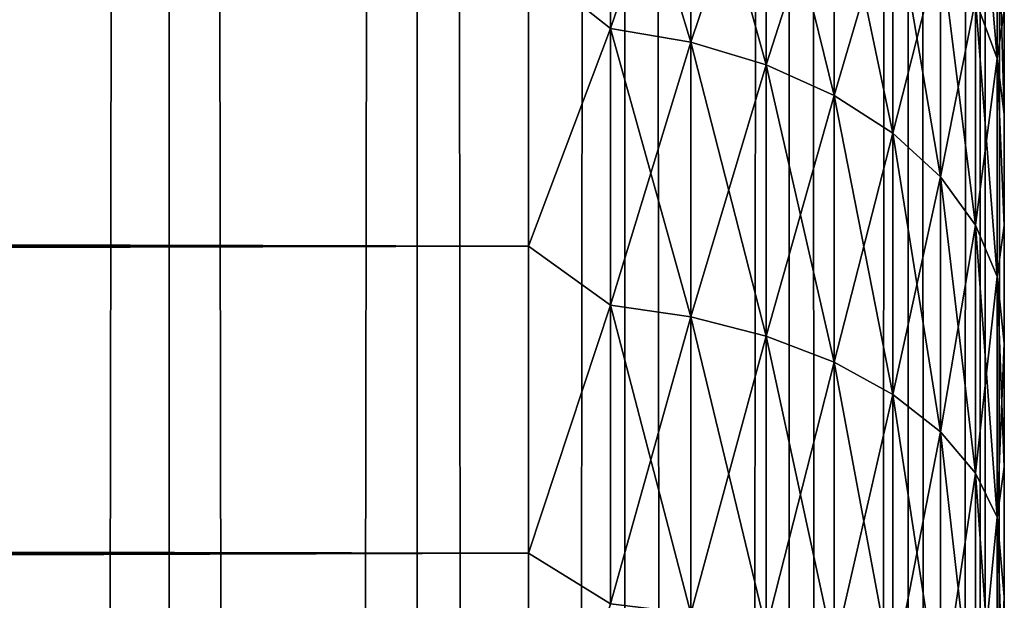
# Model space of a CAD drawing. Extents: x -265 to 265, y 0 to 747.
# Tile 267 of 292: x 260.86 to 265, y 585.61 to 588.05. Entities that reach past the tile are written whole.
import ezdxf

# ---------------------------------------------------------------- set-up
doc = ezdxf.new("R2010")
doc.units = 0
doc.header["$LTSCALE"] = 65.185185
for name, color, linetype in [('11', 7, 'CONTINUOUS'), ('15', 7, 'CONTINUOUS'), ('87', 7, 'CONTINUOUS'), ('88', 7, 'CONTINUOUS'), ('9', 7, 'CONTINUOUS')]:
    doc.layers.add(name, color=color, linetype=linetype)

msp = doc.modelspace()

# ---------------------------------------------------------------- linework, layer by layer
at = {"layer": '11', "color": 7, "linetype": 'CONTINUOUS'}
for points in [[(-263, 588.289, 36.8564), (-263, 587.1008, 37.7873), (263, 588.289, 36.8564), (-263, 588.289, 36.8564)], [(263, 588.289, 36.8564), (-263, 587.1008, 37.7873), (263, 587.1008, 37.7873), (263, 588.289, 36.8564)], [(-263, 587.1008, 17.2127), (-263, 588.289, 18.1436), (263, 587.1008, 17.2127), (-263, 587.1008, 17.2127)], [(263, 587.1008, 17.2127), (-263, 588.289, 18.1436), (263, 588.289, 18.1436), (263, 587.1008, 17.2127)], [(-263, 587.1008, 37.7873), (-263, 585.809, 38.5682), (263, 587.1008, 37.7873), (-263, 587.1008, 37.7873)], [(263, 587.1008, 37.7873), (-263, 585.809, 38.5682), (263, 585.809, 38.5682), (263, 587.1008, 37.7873)], [(-263, 585.809, 16.4318), (-263, 587.1008, 17.2127), (263, 585.809, 16.4318), (-263, 585.809, 16.4318)], [(263, 585.809, 16.4318), (-263, 587.1008, 17.2127), (263, 587.1008, 17.2127), (263, 585.809, 16.4318)], [(-263, 585.809, 38.5682), (-263, 584.4326, 39.1877), (263, 585.809, 38.5682), (-263, 585.809, 38.5682)], [(263, 585.809, 38.5682), (-263, 584.4326, 39.1877), (263, 584.4326, 39.1877), (263, 585.809, 38.5682)], [(-263, 584.4326, 15.8123), (-263, 585.809, 16.4318), (263, 584.4326, 15.8123), (-263, 584.4326, 15.8123)], [(263, 584.4326, 15.8123), (-263, 585.809, 16.4318), (263, 585.809, 16.4318), (263, 584.4326, 15.8123)]]:
    msp.add_3dface(points, dxfattribs=at)
at = {"layer": '15', "color": 7, "linetype": 'CONTINUOUS'}
for points in [[(263, 588.289, 18.1436), (263.3449, 589.0704, 18.9425), (263.3449, 588.0156, 17.9474), (263, 588.289, 18.1436)], [(263, 588.289, 36.8564), (263.3449, 588.0156, 37.0526), (263.3449, 589.0704, 36.0575), (263, 588.289, 36.8564)], [(263.3449, 588.0156, 37.0526), (263.6821, 589.005, 35.9957), (263.3449, 589.0704, 36.0575), (263.3449, 588.0156, 37.0526)], [(263.6821, 589.005, 19.0043), (263.6821, 587.9578, 18.0163), (263.3449, 589.0704, 18.9425), (263.6821, 589.005, 19.0043)], [(263.3449, 589.0704, 18.9425), (263.6821, 587.9578, 18.0163), (263.3449, 588.0156, 17.9474), (263.3449, 589.0704, 18.9425)], [(263.6821, 587.9578, 36.9837), (263.6821, 589.005, 35.9957), (263.3449, 588.0156, 37.0526), (263.6821, 587.9578, 36.9837)], [(263.6821, 587.9578, 36.9837), (263.9985, 588.8979, 35.8947), (263.6821, 589.005, 35.9957), (263.6821, 587.9578, 36.9837)], [(263.9985, 588.8979, 19.1053), (263.9985, 587.8632, 18.129), (263.6821, 589.005, 19.0043), (263.9985, 588.8979, 19.1053)], [(263.6821, 589.005, 19.0043), (263.9985, 587.8632, 18.129), (263.6821, 587.9578, 18.0163), (263.6821, 589.005, 19.0043)], [(264.9696, 588.7009, 21.0224), (264.9696, 587.89, 20.0561), (264.8793, 588.9712, 20.8212), (264.9696, 588.7009, 21.0224)], [(264.8793, 588.9712, 20.8212), (264.9696, 587.89, 20.0561), (264.8793, 588.1352, 19.8248), (264.8793, 588.9712, 20.8212)], [(263.9985, 587.8632, 36.871), (263.9985, 588.8979, 35.8947), (263.6821, 587.9578, 36.9837), (263.9985, 587.8632, 36.871)], [(263.9985, 587.8632, 36.871), (264.2845, 588.7525, 35.7575), (263.9985, 588.8979, 35.8947), (263.9985, 587.8632, 36.871)], [(264.2845, 588.7525, 19.2425), (264.2845, 587.7347, 18.2822), (263.9985, 588.8979, 19.1053), (264.2845, 588.7525, 19.2425)], [(263.9985, 588.8979, 19.1053), (264.2845, 587.7347, 18.2822), (263.9985, 587.8632, 18.129), (263.9985, 588.8979, 19.1053)], [(264.2845, 587.7347, 36.7178), (264.2845, 588.7525, 35.7575), (263.9985, 587.8632, 36.871), (264.2845, 587.7347, 36.7178)], [(264.2845, 587.7347, 36.7178), (264.5314, 588.5731, 35.5883), (264.2845, 588.7525, 35.7575), (264.2845, 587.7347, 36.7178)], [(264.5314, 588.5731, 19.4117), (264.5314, 587.5761, 18.4711), (264.2845, 588.7525, 19.2425), (264.5314, 588.5731, 19.4117)], [(264.2845, 588.7525, 19.2425), (264.5314, 587.5761, 18.4711), (264.2845, 587.7347, 18.2822), (264.2845, 588.7525, 19.2425)], [(264.9696, 587.89, 34.9439), (264.9696, 588.7009, 33.9776), (264.8793, 588.1352, 35.1752), (264.9696, 587.89, 34.9439)], [(264.9696, 587.89, 34.9439), (265, 588.0904, 34.193), (264.9696, 588.7009, 33.9776), (264.9696, 587.89, 34.9439)], [(265, 588.0904, 20.807), (265, 587.6541, 20.3122), (264.9696, 588.7009, 21.0224), (265, 588.0904, 20.807)], [(264.9696, 588.7009, 21.0224), (265, 587.6541, 20.3122), (264.9696, 587.89, 20.0561), (264.9696, 588.7009, 21.0224)], [(264.5314, 587.5761, 36.5289), (264.5314, 588.5731, 35.5883), (264.2845, 587.7347, 36.7178), (264.5314, 587.5761, 36.5289)], [(264.5314, 587.5761, 36.5289), (264.7317, 588.3652, 35.3922), (264.5314, 588.5731, 35.5883), (264.5314, 587.5761, 36.5289)], [(264.7317, 588.3652, 19.6078), (264.7317, 587.3924, 18.69), (264.5314, 588.5731, 19.4117), (264.7317, 588.3652, 19.6078)], [(264.5314, 588.5731, 19.4117), (264.7317, 587.3924, 18.69), (264.5314, 587.5761, 18.4711), (264.5314, 588.5731, 19.4117)], [(264.7317, 587.3924, 36.31), (264.7317, 588.3652, 35.3922), (264.5314, 587.5761, 36.5289), (264.7317, 587.3924, 36.31)], [(264.7317, 587.3924, 36.31), (264.8793, 588.1352, 35.1752), (264.7317, 588.3652, 35.3922), (264.7317, 587.3924, 36.31)], [(264.8793, 588.1352, 19.8248), (264.8793, 587.1892, 18.9323), (264.7317, 588.3652, 19.6078), (264.8793, 588.1352, 19.8248)], [(264.7317, 588.3652, 19.6078), (264.8793, 587.1892, 18.9323), (264.7317, 587.3924, 18.69), (264.7317, 588.3652, 19.6078)], [(263, 587.1008, 17.2127), (263, 588.289, 18.1436), (263.3449, 588.0156, 17.9474), (263, 587.1008, 17.2127)], [(263, 588.289, 36.8564), (263, 587.1008, 37.7873), (263.3449, 588.0156, 37.0526), (263, 588.289, 36.8564)], [(264.8793, 587.1892, 36.0677), (264.8793, 588.1352, 35.1752), (264.7317, 587.3924, 36.31), (264.8793, 587.1892, 36.0677)], [(264.8793, 587.1892, 36.0677), (264.9696, 587.89, 34.9439), (264.8793, 588.1352, 35.1752), (264.8793, 587.1892, 36.0677)], [(264.9696, 587.89, 20.0561), (264.9696, 586.9725, 19.1905), (264.8793, 588.1352, 19.8248), (264.9696, 587.89, 20.0561)], [(264.8793, 588.1352, 19.8248), (264.9696, 586.9725, 19.1905), (264.8793, 587.1892, 18.9323), (264.8793, 588.1352, 19.8248)], [(265, 587.6541, 34.6878), (265, 588.0904, 34.193), (264.9696, 587.89, 34.9439), (265, 587.6541, 34.6878)], [(263, 587.1008, 17.2127), (263.3449, 588.0156, 17.9474), (263.3449, 586.8524, 17.0814), (263, 587.1008, 17.2127)], [(263, 587.1008, 37.7873), (263.3449, 586.8524, 37.9186), (263.3449, 588.0156, 37.0526), (263, 587.1008, 37.7873)], [(263.3449, 586.8524, 37.9186), (263.6821, 587.9578, 36.9837), (263.3449, 588.0156, 37.0526), (263.3449, 586.8524, 37.9186)], [(263.6821, 587.9578, 18.0163), (263.6821, 586.803, 17.1566), (263.3449, 588.0156, 17.9474), (263.6821, 587.9578, 18.0163)], [(263.3449, 588.0156, 17.9474), (263.6821, 586.803, 17.1566), (263.3449, 586.8524, 17.0814), (263.3449, 588.0156, 17.9474)], [(263.6821, 586.803, 37.8434), (263.6821, 587.9578, 36.9837), (263.3449, 586.8524, 37.9186), (263.6821, 586.803, 37.8434)], [(263.6821, 586.803, 37.8434), (263.9985, 587.8632, 36.871), (263.6821, 587.9578, 36.9837), (263.6821, 586.803, 37.8434)], [(263.9985, 587.8632, 18.129), (263.9985, 586.7221, 17.2795), (263.6821, 587.9578, 18.0163), (263.9985, 587.8632, 18.129)], [(263.6821, 587.9578, 18.0163), (263.9985, 586.7221, 17.2795), (263.6821, 586.803, 17.1566), (263.6821, 587.9578, 18.0163)], [(263.9985, 586.7221, 37.7205), (263.9985, 587.8632, 36.871), (263.6821, 586.803, 37.8434), (263.9985, 586.7221, 37.7205)], [(263.9985, 586.7221, 37.7205), (264.2845, 587.7347, 36.7178), (263.9985, 587.8632, 36.871), (263.9985, 586.7221, 37.7205)], [(264.2845, 587.7347, 18.2822), (264.2845, 586.6122, 17.4466), (263.9985, 587.8632, 18.129), (264.2845, 587.7347, 18.2822)], [(263.9985, 587.8632, 18.129), (264.2845, 586.6122, 17.4466), (263.9985, 586.7221, 17.2795), (263.9985, 587.8632, 18.129)], [(264.9696, 586.9725, 35.8095), (264.9696, 587.89, 34.9439), (264.8793, 587.1892, 36.0677), (264.9696, 586.9725, 35.8095)], [(265, 587.1877, 35.1542), (265, 587.6541, 34.6878), (264.9696, 587.89, 34.9439), (265, 587.1877, 35.1542)], [(264.9696, 586.9725, 35.8095), (265, 587.1877, 35.1542), (264.9696, 587.89, 34.9439), (264.9696, 586.9725, 35.8095)], [(265, 587.6541, 20.3122), (265, 587.1877, 19.8458), (264.9696, 587.89, 20.0561), (265, 587.6541, 20.3122)], [(264.9696, 587.89, 20.0561), (265, 587.1877, 19.8458), (264.9696, 586.9725, 19.1905), (264.9696, 587.89, 20.0561)], [(264.2845, 586.6122, 37.5534), (264.2845, 587.7347, 36.7178), (263.9985, 586.7221, 37.7205), (264.2845, 586.6122, 37.5534)], [(264.2845, 586.6122, 37.5534), (264.5314, 587.5761, 36.5289), (264.2845, 587.7347, 36.7178), (264.2845, 586.6122, 37.5534)], [(264.5314, 587.5761, 18.4711), (264.5314, 586.4767, 17.6526), (264.2845, 587.7347, 18.2822), (264.5314, 587.5761, 18.4711)], [(264.2845, 587.7347, 18.2822), (264.5314, 586.4767, 17.6526), (264.2845, 586.6122, 17.4466), (264.2845, 587.7347, 18.2822)], [(264.5314, 586.4767, 37.3474), (264.5314, 587.5761, 36.5289), (264.2845, 586.6122, 37.5534), (264.5314, 586.4767, 37.3474)], [(264.5314, 586.4767, 37.3474), (264.7317, 587.3924, 36.31), (264.5314, 587.5761, 36.5289), (264.5314, 586.4767, 37.3474)], [(264.7317, 587.3924, 18.69), (264.7317, 586.3197, 17.8914), (264.5314, 587.5761, 18.4711), (264.7317, 587.3924, 18.69)], [(264.5314, 587.5761, 18.4711), (264.7317, 586.3197, 17.8914), (264.5314, 586.4767, 17.6526), (264.5314, 587.5761, 18.4711)], [(264.7317, 586.3197, 37.1086), (264.7317, 587.3924, 36.31), (264.5314, 586.4767, 37.3474), (264.7317, 586.3197, 37.1086)], [(264.7317, 586.3197, 37.1086), (264.8793, 587.1892, 36.0677), (264.7317, 587.3924, 36.31), (264.7317, 586.3197, 37.1086)], [(264.8793, 587.1892, 18.9323), (264.8793, 586.1459, 18.1556), (264.7317, 587.3924, 18.69), (264.8793, 587.1892, 18.9323)], [(264.7317, 587.3924, 18.69), (264.8793, 586.1459, 18.1556), (264.7317, 586.3197, 17.8914), (264.7317, 587.3924, 18.69)], [(264.8793, 586.1459, 36.8444), (264.8793, 587.1892, 36.0677), (264.7317, 586.3197, 37.1086), (264.8793, 586.1459, 36.8444)], [(264.8793, 586.1459, 36.8444), (264.9696, 586.9725, 35.8095), (264.8793, 587.1892, 36.0677), (264.8793, 586.1459, 36.8444)], [(264.9696, 586.9725, 19.1905), (264.9696, 585.9607, 18.4372), (264.8793, 587.1892, 18.9323), (264.9696, 586.9725, 19.1905)], [(264.8793, 587.1892, 18.9323), (264.9696, 585.9607, 18.4372), (264.8793, 586.1459, 18.1556), (264.8793, 587.1892, 18.9323)], [(265, 586.6929, 35.5904), (265, 587.1877, 35.1542), (264.9696, 586.9725, 35.8095), (265, 586.6929, 35.5904)], [(265, 587.1877, 19.8458), (265, 586.6929, 19.4096), (264.9696, 586.9725, 19.1905), (265, 587.1877, 19.8458)], [(263, 585.809, 16.4318), (263, 587.1008, 17.2127), (263.3449, 586.8524, 17.0814), (263, 585.809, 16.4318)], [(263, 587.1008, 37.7873), (263, 585.809, 38.5682), (263.3449, 586.8524, 37.9186), (263, 587.1008, 37.7873)], [(264.9696, 585.9607, 36.5628), (264.9696, 586.9725, 35.8095), (264.8793, 586.1459, 36.8444), (264.9696, 585.9607, 36.5628)], [(264.9696, 585.9607, 36.5628), (265, 586.6929, 35.5904), (264.9696, 586.9725, 35.8095), (264.9696, 585.9607, 36.5628)], [(265, 586.6929, 19.4096), (265, 586.1717, 19.0053), (264.9696, 586.9725, 19.1905), (265, 586.6929, 19.4096)], [(264.9696, 586.9725, 19.1905), (265, 586.1717, 19.0053), (264.9696, 585.9607, 18.4372), (264.9696, 586.9725, 19.1905)], [(263, 585.809, 16.4318), (263.3449, 586.8524, 17.0814), (263.3449, 585.5965, 16.3564), (263, 585.809, 16.4318)], [(263, 585.809, 38.5682), (263.3449, 585.5965, 38.6436), (263.3449, 586.8524, 37.9186), (263, 585.809, 38.5682)], [(263.3449, 585.5965, 38.6436), (263.6821, 586.803, 37.8434), (263.3449, 586.8524, 37.9186), (263.3449, 585.5965, 38.6436)], [(263.6821, 586.803, 17.1566), (263.6821, 585.5562, 16.4367), (263.3449, 586.8524, 17.0814), (263.6821, 586.803, 17.1566)], [(263.3449, 586.8524, 17.0814), (263.6821, 585.5562, 16.4367), (263.3449, 585.5965, 16.3564), (263.3449, 586.8524, 17.0814)], [(263.6821, 585.5562, 38.5633), (263.6821, 586.803, 37.8434), (263.3449, 585.5965, 38.6436), (263.6821, 585.5562, 38.5633)], [(263.6821, 585.5562, 38.5633), (263.9985, 586.7221, 37.7205), (263.6821, 586.803, 37.8434), (263.6821, 585.5562, 38.5633)], [(263.9985, 586.7221, 17.2795), (263.9985, 585.4901, 16.5683), (263.6821, 586.803, 17.1566), (263.9985, 586.7221, 17.2795)], [(263.6821, 586.803, 17.1566), (263.9985, 585.4901, 16.5683), (263.6821, 585.5562, 16.4367), (263.6821, 586.803, 17.1566)], [(263.9985, 585.4901, 38.4317), (263.9985, 586.7221, 37.7205), (263.6821, 585.5562, 38.5633), (263.9985, 585.4901, 38.4317)], [(263.9985, 585.4901, 38.4317), (264.2845, 586.6122, 37.5534), (263.9985, 586.7221, 37.7205), (263.9985, 585.4901, 38.4317)], [(264.2845, 586.6122, 17.4466), (264.2845, 585.4004, 16.7469), (263.9985, 586.7221, 17.2795), (264.2845, 586.6122, 17.4466)], [(263.9985, 586.7221, 17.2795), (264.2845, 585.4004, 16.7469), (263.9985, 585.4901, 16.5683), (263.9985, 586.7221, 17.2795)], [(265, 586.1717, 35.9947), (265, 586.6929, 35.5904), (264.9696, 585.9607, 36.5628), (265, 586.1717, 35.9947)], [(264.2845, 585.4004, 38.2531), (264.2845, 586.6122, 37.5534), (263.9985, 585.4901, 38.4317), (264.2845, 585.4004, 38.2531)], [(264.2845, 585.4004, 38.2531), (264.5314, 586.4767, 37.3474), (264.2845, 586.6122, 37.5534), (264.2845, 585.4004, 38.2531)], [(264.5314, 586.4767, 17.6526), (264.5314, 585.2897, 16.9673), (264.2845, 586.6122, 17.4466), (264.5314, 586.4767, 17.6526)], [(264.2845, 586.6122, 17.4466), (264.5314, 585.2897, 16.9673), (264.2845, 585.4004, 16.7469), (264.2845, 586.6122, 17.4466)], [(264.5314, 585.2897, 38.0327), (264.5314, 586.4767, 37.3474), (264.2845, 585.4004, 38.2531), (264.5314, 585.2897, 38.0327)], [(264.5314, 585.2897, 38.0327), (264.7317, 586.3197, 37.1086), (264.5314, 586.4767, 37.3474), (264.5314, 585.2897, 38.0327)], [(264.7317, 586.3197, 17.8914), (264.7317, 585.1615, 17.2227), (264.5314, 586.4767, 17.6526), (264.7317, 586.3197, 17.8914)], [(264.5314, 586.4767, 17.6526), (264.7317, 585.1615, 17.2227), (264.5314, 585.2897, 16.9673), (264.5314, 586.4767, 17.6526)], [(264.7317, 585.1615, 37.7773), (264.7317, 586.3197, 37.1086), (264.5314, 585.2897, 38.0327), (264.7317, 585.1615, 37.7773)], [(264.7317, 585.1615, 37.7773), (264.8793, 586.1459, 36.8444), (264.7317, 586.3197, 37.1086), (264.7317, 585.1615, 37.7773)], [(264.8793, 586.1459, 18.1556), (264.8793, 585.0195, 17.5053), (264.7317, 586.3197, 17.8914), (264.8793, 586.1459, 18.1556)], [(264.7317, 586.3197, 17.8914), (264.8793, 585.0195, 17.5053), (264.7317, 585.1615, 17.2227), (264.7317, 586.3197, 17.8914)], [(265, 585.6261, 36.3655), (265, 586.1717, 35.9947), (264.9696, 585.9607, 36.5628), (265, 585.6261, 36.3655)], [(265, 586.1717, 19.0053), (265, 585.6261, 18.6345), (264.9696, 585.9607, 18.4372), (265, 586.1717, 19.0053)], [(264.8793, 585.0195, 37.4947), (264.8793, 586.1459, 36.8444), (264.7317, 585.1615, 37.7773), (264.8793, 585.0195, 37.4947)], [(264.8793, 585.0195, 37.4947), (264.9696, 585.9607, 36.5628), (264.8793, 586.1459, 36.8444), (264.8793, 585.0195, 37.4947)], [(264.9696, 585.9607, 18.4372), (264.9696, 584.8683, 17.8065), (264.8793, 586.1459, 18.1556), (264.9696, 585.9607, 18.4372)], [(264.8793, 586.1459, 18.1556), (264.9696, 584.8683, 17.8065), (264.8793, 585.0195, 17.5053), (264.8793, 586.1459, 18.1556)], [(264.9696, 584.8683, 37.1935), (264.9696, 585.9607, 36.5628), (264.8793, 585.0195, 37.4947), (264.9696, 584.8683, 37.1935)], [(264.9696, 584.8683, 37.1935), (265, 585.6261, 36.3655), (264.9696, 585.9607, 36.5628), (264.9696, 584.8683, 37.1935)], [(265, 585.6261, 18.6345), (265, 585.0584, 18.2988), (264.9696, 585.9607, 18.4372), (265, 585.6261, 18.6345)], [(264.9696, 585.9607, 18.4372), (265, 585.0584, 18.2988), (264.9696, 584.8683, 17.8065), (264.9696, 585.9607, 18.4372)], [(263, 584.4326, 15.8123), (263, 585.809, 16.4318), (263.3449, 585.5965, 16.3564), (263, 584.4326, 15.8123)], [(263, 585.809, 38.5682), (263, 584.4326, 39.1877), (263.3449, 585.5965, 38.6436), (263, 585.809, 38.5682)], [(265, 585.0584, 36.7012), (265, 585.6261, 36.3655), (264.9696, 584.8683, 37.1935), (265, 585.0584, 36.7012)]]:
    msp.add_3dface(points, dxfattribs=at)
at = {"layer": '87', "color": 7, "linetype": 'CONTINUOUS'}
for points in [[(260.2936, 1, 10.9106), (261.4907, 1, 9.6418), (260.2936, 739, 10.9106), (260.2936, 1, 10.9106)], [(260.2936, 739, 10.9106), (261.4907, 1, 9.6418), (261.4907, 739, 9.6418), (260.2936, 739, 10.9106)], [(261.4907, 1, 9.6418), (262.5323, 1, 8.2426), (261.4907, 739, 9.6418), (261.4907, 1, 9.6418)], [(261.4907, 739, 9.6418), (262.5323, 1, 8.2426), (262.5323, 739, 8.2426), (261.4907, 739, 9.6418)], [(262.5323, 1, 8.2426), (263.4045, 1, 6.732), (262.5323, 739, 8.2426), (262.5323, 1, 8.2426)], [(262.5323, 739, 8.2426), (263.4045, 1, 6.732), (263.4045, 739, 6.732), (262.5323, 739, 8.2426)], [(263.4045, 1, 6.732), (264.0954, 1, 5.1303), (263.4045, 739, 6.732), (263.4045, 1, 6.732)], [(263.4045, 739, 6.732), (264.0954, 1, 5.1303), (264.0954, 739, 5.1303), (263.4045, 739, 6.732)], [(264.0954, 1, 5.1303), (264.5957, 1, 3.4592), (264.0954, 739, 5.1303), (264.0954, 1, 5.1303)], [(264.0954, 739, 5.1303), (264.5957, 1, 3.4592), (264.5957, 739, 3.4592), (264.0954, 739, 5.1303)], [(264.5957, 1, 3.4592), (264.8986, 1, 1.7414), (264.5957, 739, 3.4592), (264.5957, 1, 3.4592)], [(264.5957, 739, 3.4592), (264.8986, 1, 1.7414), (264.8986, 739, 1.7414), (264.5957, 739, 3.4592)], [(264.8986, 1, 1.7414), (265, 1), (264.8986, 739, 1.7414), (264.8986, 1, 1.7414)], [(264.8986, 739, 1.7414), (265, 1), (265, 739), (264.8986, 739, 1.7414)]]:
    msp.add_3dface(points, dxfattribs=at)
at = {"layer": '88', "color": 7, "linetype": 'CONTINUOUS'}
for points in [[(261.4907, 1, -9.6418), (260.2936, 1, -10.9106), (261.4907, 739, -9.6418), (261.4907, 1, -9.6418)], [(261.4907, 739, -9.6418), (260.2936, 1, -10.9106), (260.2936, 739, -10.9106), (261.4907, 739, -9.6418)], [(262.5323, 1, -8.2426), (261.4907, 1, -9.6418), (262.5323, 739, -8.2426), (262.5323, 1, -8.2426)], [(262.5323, 739, -8.2426), (261.4907, 1, -9.6418), (261.4907, 739, -9.6418), (262.5323, 739, -8.2426)], [(263.4045, 1, -6.732), (262.5323, 1, -8.2426), (263.4045, 739, -6.732), (263.4045, 1, -6.732)], [(263.4045, 739, -6.732), (262.5323, 1, -8.2426), (262.5323, 739, -8.2426), (263.4045, 739, -6.732)], [(264.0954, 1, -5.1303), (263.4045, 1, -6.732), (264.0954, 739, -5.1303), (264.0954, 1, -5.1303)], [(264.0954, 739, -5.1303), (263.4045, 1, -6.732), (263.4045, 739, -6.732), (264.0954, 739, -5.1303)], [(264.5957, 1, -3.4592), (264.0954, 1, -5.1303), (264.5957, 739, -3.4592), (264.5957, 1, -3.4592)], [(264.5957, 739, -3.4592), (264.0954, 1, -5.1303), (264.0954, 739, -5.1303), (264.5957, 739, -3.4592)], [(264.8986, 1, -1.7414), (264.5957, 1, -3.4592), (264.8986, 739, -1.7414), (264.8986, 1, -1.7414)], [(264.8986, 739, -1.7414), (264.5957, 1, -3.4592), (264.5957, 739, -3.4592), (264.8986, 739, -1.7414)], [(265, 739), (265, 1), (264.8986, 1, -1.7414), (265, 739)], [(265, 739), (264.8986, 1, -1.7414), (264.8986, 739, -1.7414), (265, 739)]]:
    msp.add_3dface(points, dxfattribs=at)
at = {"layer": '9', "color": 7, "linetype": 'CONTINUOUS'}
for points in [[(265, 588.0904, 34.193), (265, 587.6541, 34.6878), (265, 588.0904, 20.807), (265, 588.0904, 34.193)], [(265, 588.0904, 20.807), (265, 587.6541, 34.6878), (265, 587.6541, 20.3122), (265, 588.0904, 20.807)], [(265, 587.6541, 34.6878), (265, 587.1877, 35.1542), (265, 587.6541, 20.3122), (265, 587.6541, 34.6878)], [(265, 587.6541, 20.3122), (265, 587.1877, 35.1542), (265, 587.1877, 19.8458), (265, 587.6541, 20.3122)], [(265, 587.1877, 35.1542), (265, 586.6929, 35.5904), (265, 587.1877, 19.8458), (265, 587.1877, 35.1542)], [(265, 587.1877, 19.8458), (265, 586.6929, 35.5904), (265, 586.6929, 19.4096), (265, 587.1877, 19.8458)], [(265, 586.6929, 35.5904), (265, 586.1717, 35.9947), (265, 586.6929, 19.4096), (265, 586.6929, 35.5904)], [(265, 586.6929, 19.4096), (265, 586.1717, 35.9947), (265, 586.1717, 19.0053), (265, 586.6929, 19.4096)], [(265, 586.1717, 35.9947), (265, 585.6261, 36.3655), (265, 586.1717, 19.0053), (265, 586.1717, 35.9947)], [(265, 586.1717, 19.0053), (265, 585.6261, 36.3655), (265, 585.6261, 18.6345), (265, 586.1717, 19.0053)], [(265, 585.6261, 36.3655), (265, 585.0584, 36.7012), (265, 585.6261, 18.6345), (265, 585.6261, 36.3655)], [(265, 585.6261, 18.6345), (265, 585.0584, 36.7012), (265, 585.0584, 18.2988), (265, 585.6261, 18.6345)]]:
    msp.add_3dface(points, dxfattribs=at)

doc.saveas('drawing.dxf')
